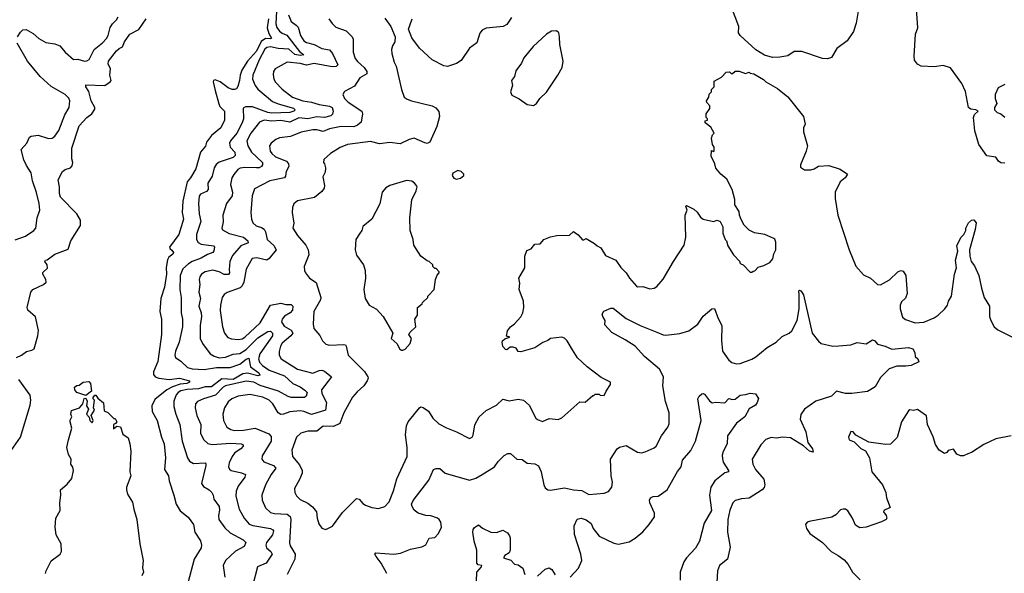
# Model space of a CAD drawing. Extents: x 2087054 to 2277909, y 548907 to 753496.
# Tile 436 of 444: x 2210331 to 2218002, y 729175 to 733488. Entities that reach past the tile are written whole.
import ezdxf

# ---------------------------------------------------------------- set-up
doc = ezdxf.new("R2010")
doc.units = 0

msp = doc.modelspace()

# ---------------------------------------------------------------- linework, layer by layer
at = {"layer": '0CON20XD'}
for points in [[(2216867.5, 733585), (2216848.3, 733461.7), (2216826.9, 733395), (2216777.6, 733322.4), (2216697, 733263), (2216655, 733193.8), (2216625, 733183.8), (2216585, 733186.7), (2216425, 733240), (2216365, 733240), (2216315, 733207.5), (2216253.6, 733196.4), (2216195, 733193.8), (2216132.3, 733212.3), (2216065, 733253.3), (2215943.3, 733365), (2215931.2, 733385), (2215932.5, 733435), (2215877.5, 733585)], [(2218005, 732370), (2217975, 732372.5), (2217957.5, 732385), (2217935, 732416.2), (2217865, 732426.2), (2217802.9, 732515), (2217772.4, 732622.4), (2217761.2, 732725), (2217769.5, 732750.5), (2217797.5, 732775), (2217780, 732785), (2217740.5, 732790.5), (2217723.3, 732805), (2217699.1, 732929.1), (2217669.7, 732989.7), (2217582.3, 733112.3), (2217525, 733131.4), (2217455, 733120.6), (2217355, 733125.7), (2217325, 733142), (2217303.2, 733173.2), (2217298.6, 733205), (2217310, 733375), (2217328.6, 733425), (2217315, 733610)], [(2210305, 730855.5), (2210344.2, 730875.8), (2210385, 730902.9), (2210425, 730912.9), (2210444.2, 730925), (2210472.9, 731025), (2210476.8, 731066.8), (2210455, 731172.5), (2210394.4, 731224.4), (2210388.8, 731245), (2210416.7, 731365), (2210433.9, 731386.1), (2210517.5, 731425), (2210535.9, 731444.1), (2210533.8, 731465), (2210510, 731505), (2210511.7, 731518.3), (2210546.4, 731553.6), (2210545, 731577.5), (2210527.5, 731605), (2210532.5, 731615), (2210545, 731616.2), (2210605, 731661.8), (2210708.5, 731701.5), (2210730, 731765), (2210804.7, 731885), (2210805.3, 731925.3), (2210775, 731976), (2210650, 732105), (2210641.5, 732135), (2210640.6, 732185), (2210630.8, 732239.2), (2210663.8, 732305), (2210685, 732322), (2210727.5, 732335), (2210739.5, 732350.5), (2210743.8, 732375), (2210736.7, 732405), (2210737, 732487), (2210795, 732660), (2210855, 732725.8), (2210893.3, 732755), (2210915, 732790), (2210916.2, 732805), (2210888.1, 732855), (2210868.8, 732928.8), (2210846.7, 732965), (2210845, 732980), (2210993.9, 732976.1), (2211036.4, 733003.6), (2211042.5, 733015), (2211032.5, 733055), (2211037.5, 733105), (2211020.8, 733145), (2211024, 733165), (2211086.2, 733245), (2211105, 733263.3), (2211133, 733277), (2211146.7, 733315), (2211190, 733375), (2211258.2, 733411.8), (2211315, 733493.3)], [(2210314.5, 733355), (2210338.4, 733391.6), (2210355, 733409.7), (2210381.3, 733411.3), (2210435, 733380.4), (2210481.1, 733341.1), (2210535, 733310.5), (2210605, 733300.5), (2210643.6, 733283.6), (2210686.2, 733235), (2210748.9, 733178.9), (2210785, 733179.2), (2210835, 733164.6), (2210855, 733166.7), (2210872.3, 733177.7), (2210910.5, 733255), (2210975, 733306.8), (2211008.1, 733341.9), (2211020.3, 733365), (2211035, 733427.8), (2211053.9, 733456.1), (2211085, 733485.5), (2211099.3, 733510.7)], [(2212269.2, 733495), (2212258.8, 733425), (2212271.2, 733381.2), (2212292.9, 733345), (2212285, 733339.5), (2212245, 733342.5), (2212213.1, 733316.9), (2212175, 733241.8), (2212106.3, 733165), (2212062.3, 733095), (2212047.9, 733055), (2212044.5, 733014.5), (2212031.4, 732968.6), (2212019.7, 732950.3), (2212005, 732943.1), (2211985, 732944.6), (2211955, 732957.5), (2211893.8, 733005), (2211855, 733019.2), (2211841.2, 733015), (2211838, 733005), (2211852.5, 732935), (2211881.3, 732831.3), (2211891.2, 732811.2), (2211926.9, 732775), (2211927.1, 732705), (2211897.1, 732645), (2211825.3, 732584.7), (2211786.9, 732535), (2211777.3, 732502.7), (2211740, 732455), (2211703.5, 732325), (2211661.5, 732255), (2211635.9, 732224.1), (2211602.3, 732075), (2211596.2, 731985), (2211607.5, 731935), (2211570, 731815), (2211497.5, 731715), (2211502.1, 731702.1), (2211515, 731692.5), (2211529.4, 731675), (2211525, 731662.5), (2211493.3, 731636.7), (2211482.8, 731617.2), (2211472.8, 731557.2), (2211475.3, 731504.7), (2211459.6, 731405), (2211430.4, 731315), (2211423.1, 731215), (2211436.5, 731155), (2211436.9, 731035), (2211405.9, 730825), (2211374.6, 730745), (2211372.2, 730725), (2211386, 730706), (2211415, 730694.7), (2211495, 730684.7), (2211575, 730696.4), (2211653.8, 730675), (2211652.9, 730665), (2211633.8, 730655), (2211580.8, 730649.2), (2211521.4, 730628.6), (2211476.9, 730605), (2211385, 730528.8), (2211360.9, 730479.1), (2211362.1, 730435), (2211400.7, 730365), (2211435.3, 730235.3), (2211455.4, 730185), (2211466.5, 730075), (2211459.4, 729985), (2211489.2, 729935), (2211494.3, 729895), (2211532.9, 729785), (2211550, 729715), (2211581.7, 729661.7), (2211642.1, 729612.1), (2211684.2, 729555), (2211694.3, 729495), (2211738.3, 729428.3), (2211748, 729395), (2211744.2, 729375), (2211690.8, 729285), (2211641.7, 729098.3)], [(2212330.5, 733555), (2212326.7, 733456.7), (2212335, 733427.3), (2212355, 733398.1), (2212375, 733381.9), (2212412.5, 733367.5), (2212509.6, 733239.6), (2212543.8, 733215), (2212515, 733210), (2212475, 733217.2), (2212428, 733258), (2212345, 733262.9), (2212285, 733275.2), (2212255, 733271.4), (2212241.2, 733258.8), (2212197, 733175), (2212146.9, 733055), (2212143.6, 733025), (2212164.7, 732975), (2212185.9, 732945.9), (2212301.5, 732851.5), (2212345, 732831.6), (2212465, 732798.4), (2212476.9, 732785), (2212467.8, 732775), (2212435, 732764.4), (2212295, 732759.2), (2212265, 732764.1), (2212145, 732808.3), (2212089.8, 732810.2), (2212072, 732798), (2212073.6, 732715), (2212065.3, 732685), (2212023.1, 732605), (2211973.8, 732545), (2211966.2, 732525), (2211970.4, 732495), (2212007.6, 732455), (2212009.5, 732430.5), (2211994.6, 732415), (2211885, 732378.7), (2211860.3, 732359.8), (2211846.1, 732335), (2211831.3, 732268.7), (2211796.8, 732215), (2211800, 732165), (2211785, 732148.9), (2211740.4, 732129.6), (2211727.8, 732112.2), (2211722.8, 732055), (2211729.4, 731975), (2211743.2, 731915), (2211708.9, 731815), (2211709.6, 731775), (2211722.2, 731752.3), (2211745, 731739.6), (2211840.8, 731725), (2211847.3, 731715), (2211843, 731687), (2211835, 731674.6), (2211795, 731660), (2211745, 731630), (2211675, 731604.1), (2211645.5, 731585), (2211602.3, 731547.7), (2211581.8, 731495), (2211578.2, 731385), (2211589.6, 731325), (2211589.7, 731205), (2211600.4, 731155), (2211600, 731095), (2211573.1, 730975), (2211544.6, 730905), (2211540.5, 730875), (2211545.5, 730855.5), (2211585, 730828.5), (2211638.1, 730778.1), (2211675, 730769.3), (2211767.2, 730762.8), (2211865, 730779.7), (2211970.7, 730779.3), (2212045.4, 730805), (2212095, 730842.7), (2212115, 730850.4), (2212128.3, 730785), (2212195, 730737.1), (2212201.5, 730718.5), (2212185.8, 730714.2), (2212105, 730734.1), (2212070.5, 730729.5), (2211995, 730685.1), (2211905, 730690.6), (2211825, 730628.9), (2211775, 730627.3), (2211725, 730612.6), (2211635, 730607.6), (2211585, 730595.5), (2211566.5, 730585), (2211550, 730565), (2211532, 730515), (2211532.7, 730475), (2211546.1, 730415), (2211577.5, 730335), (2211595.4, 730205), (2211638.8, 730075), (2211655, 730048.9), (2211685, 730030), (2211775, 730035.6), (2211780.8, 730030.8), (2211781.5, 730015), (2211746.7, 729875), (2211762.3, 729852.3), (2211807.5, 729825), (2211827.1, 729805), (2211837.1, 729785), (2211842.1, 729752.1), (2211885, 729696.2), (2211887.5, 729667.5), (2211880.4, 729625), (2211883.6, 729595), (2211929.6, 729529.6), (2211971.7, 729491.7), (2212072.5, 729435), (2212091.4, 729415), (2212078.6, 729385), (2212013, 729347), (2211934.6, 729275.4), (2211915.7, 729235), (2211930, 729145)], [(2212423.8, 733525), (2212445, 733472.9), (2212485, 733446.2), (2212499.1, 733429.1), (2212517.6, 733365), (2212545, 733323.9), (2212565, 733309.7), (2212625, 733294.7), (2212685, 733262.2), (2212745, 733252.7), (2212768.5, 733225), (2212810, 733135), (2212795.9, 733124.1), (2212765, 733120.7), (2212625, 733146.2), (2212565, 733133.6), (2212515, 733146), (2212415, 733156.7), (2212321.2, 733105), (2212307.5, 733085), (2212305, 733060), (2212311.4, 733025), (2212325, 733001.4), (2212376.6, 732946.6), (2212455, 732884.1), (2212535.6, 732855.6), (2212605, 732846.1), (2212665, 732826.3), (2212745, 732814.3), (2212765.3, 732805), (2212773.9, 732775), (2212767.3, 732752.7), (2212755, 732739.7), (2212704.8, 732725.2), (2212645, 732730.2), (2212575, 732714.4), (2212505, 732722.4), (2212435, 732690.2), (2212365, 732703.5), (2212295, 732697.3), (2212235, 732705.9), (2212199.5, 732690.5), (2212130.7, 732605), (2212101.6, 732545), (2212109.1, 732505), (2212137.1, 732455), (2212222.3, 732375), (2212222.1, 732357.9), (2212214.4, 732345), (2212195.9, 732334.1), (2212175.3, 732334.7), (2212084.2, 732335.8), (2212049.6, 732330.4), (2212030.3, 732319.8), (2211998.1, 732281.9), (2211982.5, 732255), (2211972.7, 732205), (2211987.7, 732145), (2211986.4, 732115), (2211942.5, 732055), (2211912.5, 731965), (2211916.2, 731913.8), (2211904.4, 731865), (2211910.4, 731850.4), (2211962, 731822), (2212075, 731793.8), (2212107.5, 731765), (2212109.6, 731750.4), (2212053.3, 731726.7), (2211988.3, 731651.7), (2211968.9, 731605), (2211961.8, 731541.8), (2211964.5, 731515), (2211957.7, 731502.3), (2211925, 731503.1), (2211885, 731524.5), (2211835, 731536.7), (2211775, 731524.6), (2211747.5, 731505), (2211734.1, 731485), (2211729.6, 731465), (2211734.5, 731425), (2211727.3, 731365), (2211740, 731315), (2211734.7, 731295.3)], [(2212738.6, 733495), (2212765, 733458), (2212795, 733430), (2212875, 733401.4), (2212922, 733355), (2212930, 733335), (2212928.2, 733235), (2212945.3, 733185.3), (2212962.2, 733162.2), (2213015.6, 733115), (2213034.4, 733085), (2213034.2, 733065), (2212980.8, 733035), (2212939.6, 732970.4), (2212862.4, 732927.6), (2212848, 732905), (2212861.9, 732875), (2212890.6, 732845), (2212996.2, 732775), (2213002.7, 732755), (2212990, 732690), (2212963.3, 732666.7), (2212935, 732652.7), (2212835, 732655.2), (2212745, 732637.7), (2212695, 732617.5), (2212645, 732629.6), (2212615, 732630.4), (2212525, 732611.1), (2212440.8, 732579.2), (2212355, 732567.3), (2212326, 732555), (2212290.8, 732525), (2212277.1, 732505), (2212281.5, 732465), (2212294.5, 732445), (2212325, 732419.2), (2212409.5, 732385), (2212424.5, 732365), (2212428.9, 732345), (2212406.9, 732305), (2212401.5, 732268.5), (2212394, 732256), (2212278.5, 732231.5), (2212159.7, 732170.3), (2212141.2, 732115), (2212131.2, 731985), (2212135.6, 731935), (2212146.9, 731905), (2212172.7, 731882.7), (2212215, 731868.8), (2212235.6, 731855), (2212246.9, 731835), (2212258.2, 731775), (2212309.6, 731729.6), (2212330, 731695), (2212273.4, 731626.6), (2212255, 731613.8), (2212177.8, 731632.2), (2212142.4, 731627.6), (2212095.6, 731545), (2212077.8, 731442.2), (2212064.6, 731415), (2212049.7, 731400.3), (2211947, 731363), (2211925, 731347.5), (2211908.9, 731325), (2211894.1, 731265), (2211892.4, 731222.4), (2211911.5, 731095), (2211926.2, 731046.2), (2211952.9, 731012.9), (2211980.8, 731000.8), (2212035, 730996.1), (2212065, 731001.6), (2212085.5, 731014.5), (2212203.3, 731126.7), (2212285.8, 731264.2), (2212365, 731280.4), (2212405, 731270), (2212445, 731268.9), (2212458.5, 731255), (2212455.4, 731225), (2212437.5, 731205), (2212395, 731177.3), (2212376.9, 731155), (2212371.8, 731135), (2212391, 731101), (2212445, 731068.5), (2212459.6, 731045), (2212444.5, 731025), (2212375, 730968.1), (2212362.1, 730945), (2212352, 730902), (2212353.5, 730875), (2212368.6, 730845), (2212495, 730766.2), (2212615, 730733.6), (2212664.3, 730755.7), (2212685, 730758.8), (2212705, 730750), (2212758.8, 730705), (2212683.2, 730605), (2212685.3, 730575), (2212720, 730505), (2212713.3, 730445), (2212605, 730412.4), (2212545, 730435.4), (2212515, 730440), (2212435, 730433.8), (2212385, 730414.6), (2212365, 730413.5), (2212344.4, 730425), (2212302.9, 730495), (2212275, 730522.9), (2212225, 730547.2), (2212125, 730567.1), (2212033.7, 730556.3), (2211984.3, 730535), (2211955, 730512.2), (2211926.9, 730465), (2211914.5, 730415), (2211919.5, 730365), (2211945, 730314.4), (2211976, 730295), (2212007.2, 730287.2), (2212075, 730289.2), (2212165, 730305.9), (2212271.6, 730261.6), (2212291.2, 730241.2), (2212290, 730205), (2212219.7, 730090.3), (2212216.9, 730065), (2212232.6, 730042.6), (2212308, 730015), (2212327.1, 729995), (2212290.9, 729945), (2212245.5, 729865), (2212218.1, 729785), (2212220.5, 729745), (2212246, 729686), (2212285, 729648.9), (2212315, 729640.5), (2212415, 729636.1), (2212437.2, 729617.2), (2212442.9, 729595), (2212433.2, 729413.2), (2212439.3, 729389.3), (2212458.6, 729355), (2212476.7, 729325), (2212473.3, 729285), (2212414.6, 729165)], [(2213175, 733500), (2213223.6, 733433.6), (2213256.2, 733355), (2213253.8, 733315), (2213236.2, 733285), (2213228, 733255), (2213228.8, 733225), (2213247.3, 733157.3), (2213262.9, 733125), (2213304.3, 732944.3), (2213326.2, 732885), (2213348.7, 732868.7), (2213384.6, 732854.6), (2213545, 732818), (2213571.7, 732801.7), (2213595, 732772.5), (2213601.4, 732735), (2213580.8, 732655), (2213526.2, 732535), (2213506.1, 732523.9), (2213487.7, 732527.7), (2213405, 732565.8), (2213365, 732555.7), (2213295, 732522.1), (2213215, 732532.1), (2213135, 732521.9), (2213065, 732539.1), (2212885, 732515.6), (2212827.8, 732492.2), (2212752, 732445), (2212700.7, 732399.3), (2212697.5, 732375), (2212706.7, 732365), (2212714.1, 732334.1), (2212710.5, 732299.5), (2212693.8, 732265), (2212706, 732195), (2212702, 732175), (2212685, 732150), (2212627, 732103), (2212494.3, 732075.7), (2212465.8, 732054.2), (2212455.8, 732025), (2212453.5, 731985), (2212466.8, 731903.2), (2212459.4, 731865), (2212496.4, 731806.4), (2212560.5, 731730.5), (2212578.8, 731695), (2212583.8, 731655), (2212546.7, 731565), (2212550, 731535), (2212556.7, 731515), (2212587.5, 731475), (2212641.1, 731441.1), (2212677.5, 731325), (2212675.5, 731305), (2212621.4, 731215), (2212616.5, 731115), (2212621.4, 731081.4), (2212668.3, 731028.3), (2212690, 730985), (2212715, 730960), (2212745, 730952.5), (2212855, 730958.6), (2212870, 730955), (2212875.6, 730945.6), (2212888.9, 730875), (2213016.1, 730746.1), (2213043.1, 730705), (2213045.6, 730695), (2213038.1, 730675), (2213011.1, 730635), (2212960.2, 730589.8), (2212923.7, 730546.3), (2212855.6, 730425), (2212825, 730341.4), (2212775, 730319.6), (2212695, 730321.5), (2212645, 730283.1), (2212575, 730283.8), (2212522.4, 730267.6), (2212486.9, 730235), (2212452.2, 730135), (2212455.8, 730085), (2212511.3, 730021.3), (2212532.7, 729975), (2212530.9, 729955), (2212510.4, 729905), (2212472.5, 729835), (2212474, 729805), (2212488.6, 729778.6), (2212515, 729750.6), (2212575, 729721.9), (2212612.2, 729692.2), (2212642.9, 729655), (2212647.5, 729605), (2212661.7, 729561.7), (2212685, 729527.5), (2212715, 729517.5), (2212767.7, 729542.3), (2212845, 729648.8), (2212955, 729758), (2212975, 729754), (2213005, 729718), (2213025, 729706), (2213075, 729686.7), (2213125, 729680), (2213175, 729696.2), (2213209.1, 729730.9), (2213243.4, 729816.6), (2213268.3, 729911.7), (2213350, 730085), (2213350, 730155), (2213337.5, 730255), (2213345.4, 730324.6), (2213358.5, 730355), (2213444.4, 730465), (2213455, 730471.4), (2213475, 730465.7), (2213515, 730438), (2213550, 730385), (2213595, 730339.2), (2213655, 730307.5), (2213735, 730278.1), (2213835, 730226.7), (2213855, 730236.7), (2213865, 730252.5), (2213877.6, 730332.4), (2213910.8, 730395), (2213965.6, 730444.4), (2214044.6, 730485.4), (2214095, 730532), (2214145, 730518.1), (2214215, 730532.5), (2214255, 730524), (2214298.8, 730485), (2214352.5, 730385), (2214365, 730372.5), (2214405, 730357.5), (2214455, 730380), (2214525, 730372.5), (2214555, 730387.5), (2214695, 730510), (2214735, 730507.5), (2214795, 730560), (2214805, 730560), (2214815, 730570), (2214845, 730570), (2214853, 730563), (2214885, 730560), (2214900, 730595), (2214933.3, 730645), (2214932.5, 730665), (2214861.7, 730701.7), (2214752.5, 730785), (2214677.5, 730855), (2214637.5, 730915), (2214596.7, 730985), (2214575, 731006.2), (2214555, 731016), (2214465, 731003.8), (2214445, 730988.8), (2214406.4, 730973.6), (2214345, 730932), (2214235, 730900), (2214215, 730902.5), (2214197.9, 730927.9), (2214175.8, 730935.8), (2214153, 730937), (2214125, 730916.7), (2214115, 730918.8), (2214095, 730942.5), (2214088.8, 730975), (2214092.7, 730987.3), (2214109.3, 731000.7), (2214150, 731015), (2214123.3, 731023.3), (2214130.8, 731065), (2214155, 731096.2), (2214185, 731118.8), (2214235, 731172), (2214251.9, 731205), (2214258.6, 731245), (2214256.2, 731295), (2214221.2, 731385), (2214226, 731435), (2214220, 731475), (2214266.2, 731555), (2214266.2, 731645), (2214280.7, 731689.3), (2214315, 731702.5), (2214345, 731740), (2214385, 731742.5), (2214415, 731776.7), (2214465, 731796.2), (2214515, 731806.7), (2214615, 731810), (2214645, 731837.5), (2214681.7, 731811.7), (2214715, 731772.5), (2214727, 731773), (2214745, 731782.5), (2214810, 731745), (2214830, 731725), (2214859.5, 731709.5), (2214895, 731651.2), (2214975.7, 731615.7), (2215015, 731556.2), (2215056.2, 731515), (2215081.2, 731475), (2215135, 731411.2), (2215145, 731406.7), (2215185, 731410), (2215240.5, 731390.5), (2215273.9, 731396.1), (2215295, 731410), (2215344.1, 731465.9), (2215423.3, 731605), (2215507.7, 731732.3), (2215520, 731795), (2215516.1, 731963.9), (2215530, 732005), (2215520, 732035), (2215525, 732040), (2215583, 732013), (2215608.8, 731988.8), (2215635, 731949.2), (2215655, 731934.4), (2215735, 731916.2), (2215765, 731927.5), (2215787.5, 731915), (2215807.5, 731875), (2215807.5, 731825), (2215826.4, 731776.4), (2215836.7, 731765), (2215847.5, 731725), (2215892.5, 731655), (2215940, 731605), (2215940, 731595), (2215950, 731585), (2215968.3, 731578.3), (2216021.7, 731521.7), (2216035, 731520), (2216045, 731530), (2216058.3, 731531.7), (2216085, 731560), (2216127, 731573), (2216175, 731597.5), (2216198.8, 731625), (2216206.2, 731665), (2216222, 731695), (2216222, 731755), (2216215, 731777.5), (2216205, 731783.3), (2216135, 731813.3), (2216055, 731827.5), (2216015, 731847.5), (2215975, 731887.5), (2215950.5, 731930.5), (2215938.8, 731965), (2215936.2, 731995), (2215903.3, 732045), (2215903, 732087), (2215882.5, 732165), (2215840, 732245), (2215793.6, 732283.6), (2215755, 732330), (2215747.5, 732365), (2215717.5, 732425), (2215721.7, 732468.3), (2215735, 732460), (2215740, 732465), (2215740, 732495), (2215727.5, 732515), (2215720, 732565), (2215729.3, 732590.7), (2215742.5, 732605), (2215715, 732650), (2215670, 732685), (2215670, 732700), (2215690, 732705), (2215690, 732715), (2215680, 732725), (2215680, 732755), (2215707.5, 732795), (2215707, 732817), (2215683, 732843), (2215682.5, 732855), (2215700, 732885), (2215703, 732907), (2215720, 732925), (2215720, 732945), (2215740, 732965), (2215741.7, 733008.3), (2215799.3, 733040.7), (2215835, 733080), (2215861.7, 733081.7), (2215875, 733070), (2215885, 733070), (2215905, 733087.5), (2215935, 733087.5), (2215985, 733070), (2216015, 733080), (2216021.7, 733071.7), (2216050, 733065), (2216125, 733022.5), (2216145, 733002.5), (2216235, 732952.5), (2216315, 732887.5), (2216437.5, 732735), (2216450, 732675), (2216436.7, 732645), (2216436.7, 732615), (2216467.5, 732505), (2216457.5, 732465), (2216413, 732357), (2216415, 732340), (2216445, 732317.5), (2216495, 732317.5), (2216520, 732325), (2216553, 732347), (2216635, 732353.3), (2216723.6, 732323.6), (2216780, 732285), (2216761.2, 732255), (2216724, 732225), (2216683.3, 732145), (2216683.8, 732095), (2216705.8, 731965), (2216794.3, 731695), (2216845, 731566.7), (2216905, 731501.2), (2216958.8, 731475)], [(2214163.6, 733505), (2214125, 733449.2), (2214097.5, 733435), (2213965, 733422), (2213932.7, 733407.3), (2213915, 733382.5), (2213892.2, 733307.8), (2213836, 733265), (2213771.2, 733168.8), (2213735, 733146.2), (2213665, 733123.8), (2213635, 733128.8), (2213545, 733176), (2213446.2, 733265), (2213385.6, 733345.6), (2213358.8, 733415), (2213387.5, 733495)], [(2214335, 732820), (2214357.5, 732835), (2214383.3, 732875), (2214435, 732923.3), (2214523.3, 733055), (2214556.2, 733115), (2214563.6, 733163.6), (2214540, 733295), (2214537.5, 733355), (2214530, 733385), (2214511.7, 733401.7), (2214475, 733397.5), (2214435, 733376.2), (2214330.3, 733279.7), (2214259.7, 733190.3), (2214239.7, 733150.3), (2214195, 733090), (2214185.9, 733044.1), (2214162.5, 733015), (2214169.2, 732975), (2214155.8, 732925), (2214165, 732901.2), (2214222.3, 732872.3), (2214285, 732826.7), (2214335, 732820)], [(2210295, 731772.5), (2210375, 731800.6), (2210440.8, 731845), (2210456.7, 731865), (2210467.1, 731945), (2210486.5, 732005), (2210482.2, 732055), (2210461.2, 732141.2), (2210431.5, 732231.5), (2210420.8, 732295), (2210382.9, 732352.9), (2210363.8, 732395), (2210343.1, 732476.9), (2210386.4, 732525), (2210407, 732573), (2210420, 732580), (2210475, 732588.5), (2210555, 732562.2), (2210585, 732565.6), (2210605, 732580), (2210634.7, 732625.3), (2210683.3, 732746.8), (2210717.3, 732805), (2210722.2, 732855), (2210715, 732876), (2210684.2, 732905), (2210576.9, 732966.9), (2210490, 733045), (2210390.5, 733165), (2210310, 733305)], [(2218005, 732982.5), (2217955, 732957.5), (2217930, 732905), (2217930, 732875), (2217943.3, 732835), (2217924, 732805), (2217924, 732785), (2217945, 732766.2), (2217975, 732753.8), (2218005, 732727.5)], [(2213735, 732246.7), (2213765, 732253.3), (2213790, 732275), (2213790, 732285), (2213770, 732305), (2213745, 732312.5), (2213706.4, 732293.6), (2213700, 732275), (2213714.2, 732254.2), (2213735, 732246.7)], [(2213315, 730913.3), (2213335, 730922.5), (2213373.8, 730965), (2213383.3, 731005), (2213362.5, 731035), (2213372.5, 731055), (2213417.5, 731095), (2213410, 731155), (2213430, 731185), (2213430, 731245), (2213466.4, 731273.6), (2213470, 731285), (2213510, 731325), (2213510, 731335), (2213560, 731385), (2213570, 731465), (2213583, 731497), (2213600, 731515), (2213600, 731525), (2213575, 731550), (2213565, 731550), (2213550, 731565), (2213548.3, 731578.3), (2213520, 731605), (2213505, 731610), (2213457, 731647), (2213400.7, 731730.7), (2213396.7, 731775), (2213374, 731845), (2213370.6, 731945), (2213387.1, 732085), (2213420, 732155), (2213426.7, 732185), (2213423.3, 732195), (2213406.7, 732215), (2213385, 732228.8), (2213345, 732234), (2213215, 732195.7), (2213183.2, 732176.8), (2213156, 732145), (2213135.5, 732054.5), (2213073.8, 731935), (2213005, 731877.5), (2212997.5, 731845), (2212979.3, 731820.7), (2212950, 731775), (2212943.8, 731695), (2212955, 731652.5), (2213008.3, 731578.3), (2213022.5, 731535), (2213025.8, 731475), (2213012.5, 731385), (2213021.2, 731315), (2213053.3, 731265), (2213111.7, 731231.7), (2213163.3, 731175), (2213236.7, 731045), (2213223.8, 731005), (2213272.3, 730962.3), (2213290, 730925), (2213305, 730913.3), (2213315, 730913.3)], [(2216958.8, 731475), (2217015, 731425.7), (2217036.8, 731423.2), (2217108.3, 731461.7), (2217171.2, 731525), (2217195, 731534), (2217215, 731530), (2217234.2, 731495), (2217244.1, 731355.9), (2217231.2, 731318.8), (2217200.9, 731289.1), (2217190.8, 731265), (2217190, 731235), (2217209.5, 731169.5), (2217232.3, 731152.3), (2217306.1, 731126.1), (2217375, 731132.5), (2217455, 731166.2), (2217486.2, 731185), (2217538.8, 731235), (2217560, 731265), (2217566.2, 731295), (2217590, 731335), (2217613.8, 731505), (2217628.8, 731555), (2217621.2, 731615), (2217640, 731685), (2217632.5, 731725), (2217643.8, 731755), (2217665, 731792.5), (2217687.5, 731815), (2217702.5, 731845), (2217702.5, 731865), (2217722.5, 731905), (2217745, 731927.5), (2217765, 731930), (2217782.5, 731905), (2217775, 731852.5), (2217730, 731695), (2217733.8, 731645), (2217744.1, 731604.1), (2217770.7, 731570.7), (2217803.9, 731493.9), (2217823.9, 731396.1), (2217845.8, 731325), (2217887, 731257), (2217887.5, 731175), (2217895.6, 731145), (2217922.9, 731095), (2217952, 731072), (2218065, 731015.6)], [(2213190.8, 729175), (2213146.2, 729255), (2213107.1, 729305), (2213098.8, 729325), (2213106, 729334), (2213245.7, 729324.3), (2213297, 729333), (2213375, 729362.5), (2213465, 729382.5), (2213495, 729396.2), (2213520.9, 729449.1), (2213565, 729453.8), (2213593.8, 729485), (2213616, 729535), (2213611.2, 729575), (2213598.8, 729595), (2213585, 729605.8), (2213535, 729624.2), (2213495, 729626.9), (2213436.2, 729645), (2213405, 729668), (2213388.6, 729695), (2213384.5, 729714.5), (2213397.1, 729742.9), (2213518.1, 729901.9), (2213555.8, 729984.2), (2213575, 729992), (2213605, 729991.2), (2213645, 729956.2), (2213835, 729901.9), (2213885, 729915.7), (2213933.8, 729946.2), (2214031.2, 730005), (2214058.8, 730045), (2214105, 730092.5), (2214135, 730107.5), (2214155, 730107.5), (2214205, 730063.8), (2214245, 730061.2), (2214285, 730034), (2214345, 730028.1), (2214372.6, 730012.6), (2214394.5, 729965), (2214415, 729863.3), (2214425, 729841.2), (2214445, 729826), (2214465, 729824.2), (2214575, 729841.9), (2214645, 729826.7), (2214710.7, 729820.7), (2214765, 729790), (2214885, 729798.6), (2214917.3, 729812.7), (2214943.9, 729846.1), (2214950, 729885), (2214940, 729935), (2214933.3, 730065), (2214985, 730146.2), (2215005, 730158), (2215055, 730170), (2215145, 730118), (2215175, 730114.2), (2215205, 730120.8), (2215275, 730153.3), (2215288.8, 730165), (2215331.4, 730245), (2215381.2, 730315), (2215390.7, 730339.3), (2215391.2, 730425), (2215362.4, 730512.4), (2215342.2, 730635), (2215345.5, 730705.5), (2215314.2, 730765), (2215199.4, 730865), (2215125, 730944.5), (2215048, 730995), (2214945, 731050), (2214890.5, 731110.5), (2214891.2, 731145), (2214873.3, 731175), (2214870, 731195), (2214882.5, 731217.5), (2214935, 731240.6), (2214955, 731240), (2215055, 731160.9), (2215165, 731104.5), (2215294, 731054), (2215345, 731032.7), (2215365, 731030.9), (2215475, 731042.9), (2215543.3, 731065), (2215613.2, 731116.8), (2215655, 731178.8), (2215724.2, 731235.8), (2215745, 731238.8), (2215771.4, 731161.4), (2215800.4, 731105), (2215798.3, 730988.3), (2215805.7, 730905), (2215855, 730836.7), (2215878.6, 730818.6), (2215915, 730807.1), (2215945, 730810), (2216035, 730843.1), (2216065, 730860.6), (2216152.9, 730935), (2216225.4, 730974.6), (2216270.9, 731019.1), (2216325, 731045.5), (2216346.2, 731063.8), (2216388.1, 731145), (2216404.7, 731235), (2216403.1, 731346.9), (2216400, 731375), (2216405, 731380), (2216415.7, 731375.7), (2216437.5, 731345), (2216505, 731046.2), (2216553.2, 730983.2), (2216575.7, 730965.7), (2216665, 730945.7), (2216713, 730947), (2216805, 730955.7), (2216855, 730972.5), (2216926.1, 730963.9), (2216975, 730993.3), (2216992.5, 730985), (2217015, 730961.2), (2217073.3, 730945), (2217125, 730921.1), (2217255, 730934.3), (2217288.8, 730925), (2217303.8, 730895), (2217307.5, 730865), (2217327.5, 730845), (2217335, 730822.5), (2217275, 730794.3), (2217235, 730787.8), (2217165, 730789.2), (2217105, 730768.8), (2217038.3, 730701.7), (2216995, 730626.7), (2216975, 730616), (2216935, 730592.5), (2216814.3, 730575.7), (2216765, 730576.2), (2216694.6, 730595.4), (2216655, 730555.6), (2216533.8, 730515), (2216445.5, 730454.5), (2216417, 730413), (2216411.4, 730375), (2216456.7, 730276.7), (2216471.1, 730195), (2216508, 730145), (2216511.7, 730118.3), (2216485, 730127.5), (2216438.3, 730168.3), (2216335, 730231.5), (2216275, 730235.6), (2216225, 730228.1), (2216185, 730232.9), (2216142.6, 730217.4), (2216105.7, 730175), (2216037.5, 730065), (2216042.9, 730025), (2216062.5, 729985), (2216127.5, 729907.5), (2216135.7, 729865), (2216130.8, 729845), (2216116, 729825), (2216015, 729761.9), (2215954.6, 729755.4), (2215905, 729742.5), (2215885.5, 729724.5), (2215862.4, 729667.6), (2215848.9, 729595), (2215844.3, 729495), (2215865, 729380), (2215845, 729286.7), (2215783.3, 729235), (2215768, 729195), (2215762.5, 729105)], [(2211734.7, 731295.3), (2211726.2, 731255), (2211743.6, 731205), (2211746.9, 731175), (2211736.2, 731105), (2211736.5, 731005), (2211754.4, 730965), (2211815.7, 730885), (2211846.5, 730866.5), (2211885, 730854.8), (2211935, 730860), (2211995, 730881.2), (2212045, 730886.9), (2212095, 730918.7), (2212185, 731009.8), (2212265, 731057.9), (2212285, 731062.5), (2212300.8, 731045), (2212300.7, 731025), (2212201.3, 730885), (2212191.9, 730845), (2212199, 730819), (2212221.6, 730795), (2212275, 730758.9), (2212395, 730713.5), (2212459.2, 730655), (2212515, 730628.5), (2212551.2, 730601.2), (2212570, 730585), (2212562.1, 730555), (2212549.4, 730545), (2212444.8, 730544.8), (2212421.5, 730551.5), (2212347.3, 730595), (2212205, 730638.3), (2212154.7, 730665.3), (2212095, 730672.1), (2211935, 730636.8), (2211915, 730624.2), (2211857.5, 730562.5), (2211762, 730535), (2211716.3, 730513.7), (2211700, 730495), (2211698.6, 730465), (2211710.5, 730405), (2211742.1, 730335), (2211738.5, 730265), (2211765, 730215.8), (2211797, 730187), (2211829.8, 730179.8), (2211975, 730188.5), (2212056.2, 730185), (2212072.5, 730175), (2212071.1, 730165), (2212054.5, 730145), (2212025, 730126.6), (2212005, 730111.8), (2211985.4, 730085), (2211962.5, 730035), (2211957.1, 730005), (2211965.5, 729985.5), (2211978.8, 729975), (2212059.3, 729959.3), (2212089.2, 729945), (2212085.6, 729925), (2212032.7, 729855), (2212018.2, 729815), (2212015.5, 729775), (2212040, 729675), (2212079.4, 729605), (2212118.9, 729558.9), (2212147, 729547), (2212283.7, 729523.7), (2212301.9, 729515), (2212307.3, 729505), (2212301.5, 729475), (2212252.9, 729415), (2212247.9, 729395), (2212254.7, 729374.8), (2212287.3, 729345), (2212297.5, 729325), (2212250, 729255), (2212184.5, 729225.5), (2212145.6, 729075)], [(2210246, 730105), (2210336.7, 730235), (2210412.5, 730485), (2210418.9, 730525), (2210413.5, 730563.5), (2210323.3, 730685)], [(2210845, 730560), (2210775, 730583.3), (2210760, 730605), (2210757.5, 730625), (2210775, 730637.5), (2210795, 730640), (2210825, 730663.3), (2210868.3, 730668.3), (2210883.3, 730655), (2210891.2, 730595), (2210845, 730560)], [(2214620, 729145), (2214684, 729215), (2214710, 729275), (2214703.1, 729325), (2214652.6, 729477.4), (2214650, 729545), (2214675, 729596.2), (2214704.1, 729605.9), (2214745, 729592.5), (2214782.4, 729562.4), (2214798.8, 729525), (2214845, 729464), (2214959.7, 729409.7), (2214995, 729401.4), (2215078.9, 729421.1), (2215125, 729450), (2215185, 729499.1), (2215235.4, 729555), (2215275.6, 729615), (2215276.7, 729645), (2215240, 729725), (2215238.6, 729745), (2215245.9, 729764.1), (2215265, 729774), (2215305, 729775.6), (2215375, 729824.5), (2215455, 729967.1), (2215484.4, 730005), (2215495, 730056.2), (2215558.3, 730131.7), (2215595.6, 730205.6), (2215640, 730365), (2215613.3, 730535), (2215625, 730556.2), (2215645, 730573.8), (2215655, 730576.2), (2215665, 730570), (2215705, 730520), (2215725, 730504), (2215755, 730508), (2215825, 730502.5), (2215855, 730536.7), (2215885, 730530), (2215905, 730532.5), (2215945, 730564.3), (2215985, 730567.5), (2216020.9, 730579.1), (2216063.6, 730573.6), (2216087, 730537), (2216076.2, 730505), (2216062, 730485), (2216014.5, 730455.5), (2215980.6, 730395), (2215915.7, 730345), (2215845, 730246.7), (2215842.5, 730185), (2215811.8, 730125), (2215803.8, 730095), (2215805, 730067.5), (2215812.2, 730042.2), (2215853.8, 729975), (2215853, 729967), (2215825, 729958), (2215745.6, 729895), (2215715, 729846), (2215704.6, 729785), (2215721.2, 729665), (2215663.5, 729565), (2215627.5, 729425), (2215595, 729371.9), (2215525, 729297.1), (2215505, 729264), (2215476.4, 729185), (2215477.3, 729122.7)], [(2210532.5, 729175), (2210536.4, 729193.6), (2210577, 729273), (2210645.5, 729324.5), (2210655.7, 729345), (2210654.4, 729405), (2210613.8, 729475), (2210606.7, 729535), (2210612.5, 729605), (2210646.7, 729665), (2210642.5, 729725), (2210652.5, 729785), (2210647.5, 729825), (2210699.7, 729870.3), (2210735.8, 729914.2), (2210750, 729975), (2210745, 730002.5), (2210730, 730025), (2210732.5, 730065), (2210710, 730100), (2210698.6, 730155), (2210710, 730215), (2210738, 730305), (2210722.9, 730355), (2210725, 730367.5), (2210736.7, 730395), (2210730, 730415), (2210735, 730442.5), (2210797.5, 730465), (2210822.5, 730495), (2210833, 730537), (2210845, 730540), (2210856.7, 730515), (2210850.7, 730480.7), (2210867.5, 730455), (2210852.5, 730415), (2210871.7, 730391.7), (2210876.7, 730365), (2210895, 730347.5), (2210903.3, 730365), (2210887.5, 730405), (2210912.5, 730445), (2210906.7, 730465), (2210912.5, 730525), (2210903.3, 730535), (2210903.3, 730545), (2210915, 730562.5), (2210925, 730562.5), (2210940, 730540), (2210983.6, 730503.6), (2210990, 730440), (2211018.8, 730428.8), (2211065, 730380), (2211075, 730380), (2211087.5, 730355), (2211078.3, 730341.7), (2211062.5, 730335), (2211061.7, 730301.7), (2211088.3, 730321.7), (2211115, 730317.5), (2211135, 730260), (2211175, 730230), (2211190, 730185), (2211195.6, 730125.6), (2211190, 729965), (2211195.7, 729935), (2211163, 729847), (2211162.5, 729825), (2211171.7, 729791.7), (2211210.5, 729730.5), (2211220, 729675), (2211244, 729595), (2211266, 729405), (2211284, 729314), (2211293.3, 729275), (2211287, 729217), (2211296.7, 729185), (2211283.3, 729155)], [(2218055, 730246.7), (2217935, 730223.8), (2217841.7, 730178.3), (2217745, 730116.7), (2217717, 730107), (2217685, 730091.2), (2217659.3, 730089.3), (2217632.3, 730102.3), (2217605, 730143.3), (2217565, 730132.5), (2217553, 730117), (2217535, 730107.5), (2217495, 730133.3), (2217465, 730177.5), (2217447.6, 730237.6), (2217402.5, 730335), (2217395, 730402.5), (2217325, 730451.2), (2217295, 730443.3), (2217265, 730447.5), (2217255, 730440), (2217200, 730355), (2217167.7, 730232.3), (2217115, 730181.2), (2217075, 730178), (2216945, 730196.7), (2216845, 730252.5), (2216825, 730277.5), (2216805, 730280), (2216788, 730235), (2216793.8, 730215), (2216830.7, 730200.7), (2216885, 730146.7), (2216920, 730130), (2216951.2, 730075), (2216970, 729965), (2217054, 729865), (2217079.2, 729805), (2217084.3, 729764.3), (2217113, 729687), (2217062.5, 729665), (2217060, 729655), (2217082.5, 729625), (2217087.5, 729605), (2217080, 729595), (2217045, 729576.7), (2216926.1, 729533.9), (2216875, 729530), (2216841.2, 729551.2), (2216819.2, 729605), (2216782.7, 729662.7), (2216765, 729673.8), (2216745, 729676.2), (2216725, 729668.8), (2216689.1, 729630.9), (2216657.3, 729612.7), (2216480.7, 729579.3), (2216465, 729572.5), (2216453.3, 729555), (2216460, 729525), (2216487.5, 729485), (2216585, 729416.2), (2216652.5, 729345), (2216707.5, 729315), (2216755, 729280), (2216784.1, 729244.1), (2216818.8, 729185), (2216880, 729125)], [(2213890.6, 729115), (2213892.2, 729185), (2213928.8, 729225), (2213930, 729235), (2213902.1, 729242.1), (2213891.4, 729255), (2213891.1, 729355), (2213870.5, 729425), (2213862.2, 729495), (2213864.5, 729515.5), (2213875, 729532.5), (2213905, 729552.5), (2213937.7, 729527.7), (2214002.5, 729495), (2214045, 729492.9), (2214095, 729510.8), (2214131.7, 729491.7), (2214147.9, 729467.9), (2214151.1, 729451.1), (2214150.9, 729355), (2214144.3, 729335), (2214110.8, 729315), (2214101.2, 729295), (2214158.3, 729278.3), (2214186.2, 729246.2), (2214215, 729241.2), (2214250, 729215), (2214266.4, 729166.4)], [(2214365, 729153.8), (2214425, 729206.7), (2214455, 729216.7), (2214476.7, 729205), (2214502.7, 729162.7)]]:
    msp.add_lwpolyline(points, dxfattribs=at)

doc.saveas('drawing.dxf')
